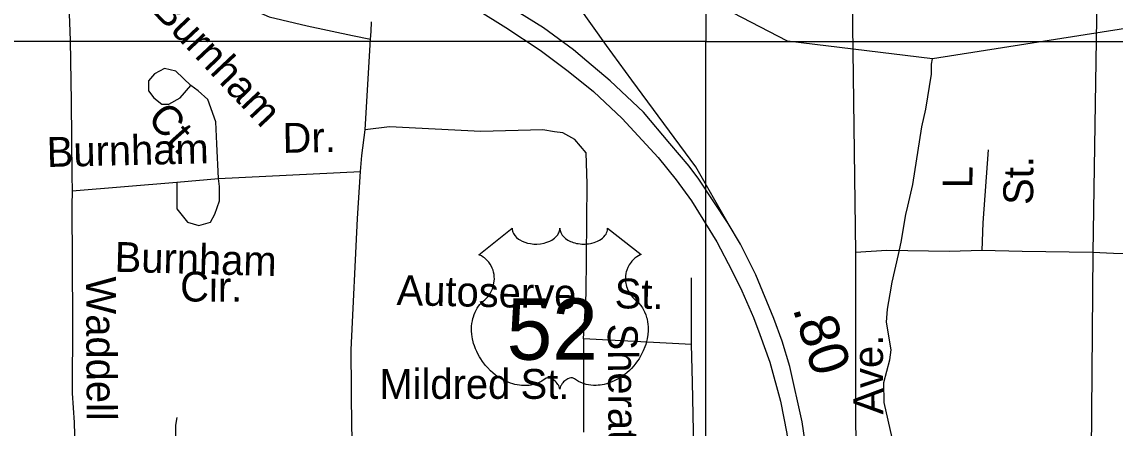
# Model space of a CAD drawing. Extents: x 1547597 to 1699558, y 810033 to 920809.
# Drawn here: x 1631548 to 1635027, y 873519 to 874812 of the extents above; entities that cross this region are included whole.
import ezdxf

# ---------------------------------------------------------------- set-up
doc = ezdxf.new("R2010")
doc.units = 0
for name, color, linetype in [('Exist Hydrographic Creek Single Shore', 7, 'Continuous'), ('Exist Hydrographic Misc Water Feature', 7, 'Continuous'), ('Exist Road Non-System Type 51', 7, 'Continuous'), ('Exist Road Non-System Type 51 Label', 7, 'Continuous'), ('Exist Road Primary US Divided Attributed', 7, 'Continuous'), ('Exist Road Primary US Mileage Hundredths English Label', 7, 'Continuous'), ('Exist Road Primary US Ramp 1 Lane  Attributed', 7, 'Continuous'), ('Exist Road Primary US Shield CELL', 7, 'Continuous'), ('Exist Road Primary US Shield Number Label', 7, 'Continuous'), ('Map Preparation Inset Cut Line', 7, 'Continuous')]:
    doc.layers.add(name, color=color, linetype=linetype)

msp = doc.modelspace()

# ---------------------------------------------------------------- linework, layer by layer
at = {"layer": 'Exist Hydrographic Creek Single Shore'}
msp.add_lwpolyline([(1637555, 875663), (1637345.9, 875598.3), (1636992, 875260.8), (1636477.9, 874847.7), (1636209.1, 874752.9), (1635820.1, 874785.2), (1635059.9, 874791.2), (1634445.8, 874694.9), (1633984.9, 874751.1), (1633752.9, 874870.8), (1633612.9, 875050.4), (1633439.9, 875228), (1633314.9, 875263.3), (1633067.7, 875330.3), (1632764.1, 875492.4), (1632727, 875683.3), (1632583.3, 875802.3), (1632149.7, 875881.7), (1632139.8, 876231.3), (1631789.5, 876672.4), (1631497.3, 876877.1), (1631309.4, 877090.2), (1631142.9, 877286.8), (1631006.9, 877496.4)], dxfattribs=at)
at = {"layer": 'Exist Hydrographic Misc Water Feature'}
msp.add_lwpolyline([(1634317.8, 873487.9), (1634291.7, 873600.4), (1634290.7, 873664.4), (1634309.8, 873736.1), (1634314.3, 873768), (1634299.8, 873856.2), (1634302.5, 873898.1), (1634311.2, 873946), (1634317.9, 873984), (1634337.3, 874071.6), (1634345.9, 874111.4), (1634361.4, 874199.2), (1634367.7, 874225.1), (1634382.9, 874294.8), (1634411.8, 874478.3), (1634424.7, 874534.1), (1634442.6, 874645.8), (1634443.1, 874677.8), (1634445.8, 874694.9)], dxfattribs=at)
at = {"layer": 'Exist Road Non-System Type 51'}
for p, q in [((1634970.5, 874989.6), (1634956.4, 874078.3)), ((1634956.4, 874078.3), (1634950.7, 873442.4))]:
    msp.add_line(p, q, dxfattribs=at)
for points in [[(1634420.5, 876148), (1634418, 876114.1), (1634416, 875978.2), (1634417.4, 875926.2), (1634414.8, 875891.6), (1634408.1, 875844.3), (1634397.4, 875792.5), (1634382.7, 875746.8), (1634351.7, 875677.2), (1634314.8, 875605.7), (1634293.2, 875559.5), (1634273.3, 875516.5), (1634255, 875480.6), (1634237, 875441.8), (1634223.9, 875409.2), (1634215.8, 875384.6), (1634211.2, 875361.4), (1634204.7, 875327.6), (1634192.7, 875260.6), (1634187.9, 875170.8), (1634185.9, 875131.8), (1634189.1, 875073.7), (1634188.6, 875041.7), (1634201.1, 874078.3)], [(1631519.3, 875187.4), (1631561.2, 875155.8), (1631595.3, 875127.8), (1631643.4, 875077.2), (1631666, 875051.7), (1631671.1, 875019.6), (1631681.1, 874997.6), (1631681.4, 874976.5), (1631689.4, 874936.5), (1631697.2, 874866.7), (1631701.2, 874752.5), (1631705.1, 874558.5), (1631706.9, 874322.6), (1631707.3, 874274.5)], [(1632657.8, 874757.4), (1632659, 874781.3), (1632660, 874812)], [(1633046.3, 870996.3), (1632971.2, 871323.2), (1632852.9, 871886.5), (1632748.5, 872437.3), (1632648.6, 872930.5), (1632638.7, 872962.5), (1632633.6, 873034.5), (1632623.6, 873102.6), (1632613, 873160.5), (1632604.5, 873231.1), (1632607.1, 873306.7), (1632607.2, 873354.7), (1632606.8, 873399), (1632598.3, 873514.8), (1632595.8, 873768.7), (1632615.7, 874186.4), (1632625, 874335.9), (1632629.8, 874387), (1632640.7, 874468.7), (1632657.8, 874757.4)], [(1632085.9, 874609.9), (1632037.9, 874655.1), (1632001.2, 874663.6), (1631970.1, 874646.6), (1631950.4, 874624), (1631950.4, 874592.9), (1631967.3, 874570.3), (1631992.7, 874550.6), (1632015.3, 874550.6), (1632052, 874570.3), (1632085.9, 874609.9)], [(1632173.4, 874313.3), (1632167.7, 874423.4), (1632164.9, 874494.1), (1632139.5, 874564.7), (1632108.5, 874592.9), (1632085.9, 874609.9)], [(1633335, 873803), (1633343.5, 873946.4), (1633346.7, 874296.3), (1633343.9, 874395.2), (1633307.2, 874437.5), (1633269.3, 874459), (1633243.2, 874461.9), (1633205.5, 874468.6), (1633008, 874463), (1632717.4, 874477.9), (1632640.7, 874468.7)], [(1634623, 874404.9), (1634605.8, 874172.4), (1634602.9, 874084)], [(1632173.4, 874313.3), (1632625, 874335.9)], [(1631707.3, 874274.5), (1632040.7, 874302)], [(1632040.7, 874302), (1632173.4, 874313.3)], [(1632040.7, 874302), (1632040.7, 874217.2), (1632074.6, 874174.9), (1632111.3, 874163.6), (1632148, 874174.9), (1632162.1, 874200.3), (1632176.2, 874242.6), (1632176.2, 874287.8), (1632173.4, 874313.3)], [(1631707.3, 874274.5), (1631707, 874226.7), (1631708.7, 873860.9), (1631707.8, 873630.2), (1631714.5, 873537), (1631716.3, 873457.1), (1631699.9, 872840.7), (1631691.5, 872685.3)], [(1634201.1, 874078.3), (1634200.3, 873536.4), (1634203, 873441.9)], [(1634602.9, 874084), (1634500.3, 874081.2), (1634300.8, 874084), (1634201.1, 874078.3)], [(1634956.4, 874078.3), (1634731.2, 874081.2), (1634602.9, 874084)], [(1636153.4, 874067.8), (1635021.7, 874075.2), (1634956.4, 874078.3)], [(1633679.4, 873785.4), (1633679.4, 873997.2)], [(1633335, 873803), (1633335, 873506.4)], [(1633679.4, 873785.4), (1633335, 873803)], [(1633694.1, 873095.5), (1633682.2, 873665.5), (1633679.4, 873785.4)], [(1632040.4, 873552.8), (1632036.3, 873528.6), (1632039.9, 872776.9), (1632039.8, 872723.1)]]:
    msp.add_lwpolyline(points, dxfattribs=at)
at = {"layer": 'Exist Road Primary US Divided Attributed'}
for points in [[(1633795.1, 874170), (1633701.7, 874311.7), (1633671.3, 874353.1), (1633610, 874424.5), (1633526.2, 874524.8), (1633419.7, 874624.5), (1633345.6, 874686.7), (1633302.9, 874722.8), (1633207.5, 874793), (1633048.4, 874893.1), (1632806.1, 875053.1), (1632675.8, 875137.5)], [(1632671.1, 875055.3), (1633087.9, 874794.6), (1633197.5, 874722.3), (1633286.1, 874655), (1633366.8, 874590.1), (1633458.1, 874504), (1633573.2, 874380.4), (1633629.8, 874309.6), (1633678.6, 874242), (1633759.4, 874111.9), (1633807.1, 874021.2), (1633839.1, 873956.2), (1633875.8, 873871.2), (1633896, 873817.4), (1633927.7, 873728.6), (1633962, 873604.9), (1633982.2, 873501.6), (1633990.8, 873433.6), (1634005.3, 873345.8), (1634009.3, 873260.2), (1634011.9, 873068.1), (1634010.6, 872693.4), (1634007.6, 872512.9)], [(1634056.9, 872509), (1634056.9, 872660.3), (1634054.3, 872943.7), (1634055.6, 873084), (1634054.3, 873286.6), (1634039.6, 873481.7), (1634031.2, 873539.3), (1633992.1, 873715.6), (1633967, 873796.3), (1633940.8, 873868.1), (1633883.7, 874007.1), (1633835, 874104.2), (1633795.1, 874170)]]:
    msp.add_lwpolyline(points, dxfattribs=at)
at = {"layer": 'Exist Road Primary US Ramp 1 Lane  Attributed'}
for points in [[(1631657.2, 875771.5), (1631559.5, 875858), (1631566.8, 875842.3), (1631635, 875777.2), (1631848.9, 875589.5), (1631880.4, 875553.4), (1631915, 875510.4), (1631960.5, 875436.2), (1631988.2, 875388.5), (1632025.6, 875303.7), (1632072, 875168.9), (1632108.6, 875040.3), (1632132.3, 874994), (1632167.1, 874943.5), (1632226, 874884.5), (1632283.5, 874850.4), (1632334.7, 874828.4), (1632455.8, 874799.5), (1632600.5, 874768.3), (1632657.8, 874757.4)], [(1633795.1, 874170), (1633692.2, 874350.5), (1633488.5, 874626.3), (1633408.5, 874736.6), (1633319.4, 874862.1), (1633138.1, 875119), (1633075.2, 875200.1), (1633037.7, 875243), (1632962.8, 875312.6), (1632783.1, 875417.2)]]:
    msp.add_lwpolyline(points, dxfattribs=at)
at = {"layer": 'Exist Road Primary US Shield CELL'}
msp.add_lwpolyline([(1633107.9, 874155.6), (1633108.1, 874151.2), (1633109.2, 874145.9), (1633110, 874143.2), (1633112.5, 874138.1), (1633116.5, 874132), (1633122.1, 874126), (1633128.4, 874120.8), (1633132.7, 874118.1), (1633140, 874114.2), (1633148.2, 874110.7), (1633157.3, 874108.1), (1633166.7, 874106.2), (1633176.9, 874105.1), (1633187, 874104.9), (1633198, 874105.7), (1633210, 874108), (1633215.6, 874109.5), (1633221.8, 874111.6), (1633227.6, 874114), (1633233.9, 874117.4), (1633239, 874120.6), (1633243, 874123.5), (1633248.6, 874128.9), (1633253.1, 874134.5), (1633255, 874137.6), (1633256.6, 874140.7), (1633258.9, 874147.1), (1633259.5, 874149.9), (1633259.9, 874155.8), (1633260.3, 874150.8), (1633260.8, 874147.8), (1633261.6, 874144.7), (1633262.9, 874141.5), (1633265.1, 874137), (1633267.7, 874133.3), (1633272.4, 874127.7), (1633275.3, 874124.9), (1633278, 874122.7), (1633285.3, 874117.7), (1633293.7, 874113.5), (1633297.8, 874111.6), (1633302.1, 874110.1), (1633307.5, 874108.5), (1633313.1, 874107.2), (1633318.6, 874106.2), (1633324.3, 874105.4), (1633330, 874105), (1633334.8, 874104.9), (1633340.5, 874104.9), (1633345.9, 874105.2), (1633351.3, 874105.9), (1633357.4, 874106.9), (1633362.2, 874107.9), (1633368.6, 874109.6), (1633374.4, 874111.7), (1633379.4, 874113.9), (1633386, 874117.4), (1633391.4, 874120.7), (1633395.3, 874123.8), (1633399.9, 874128.1), (1633404.3, 874133.2), (1633406.9, 874136.9), (1633408.7, 874140.7), (1633410.4, 874144.7), (1633411.4, 874149), (1633411.9, 874152.7), (1633412, 874155.9), (1633518.3, 874071.2), (1633515.8, 874070.3), (1633510, 874067.4), (1633505.4, 874064.7), (1633498.1, 874059.6), (1633495, 874056.8), (1633491.9, 874053.8), (1633489, 874050.7), (1633486.4, 874047.7), (1633483.4, 874043.4), (1633480.6, 874039.2), (1633477.9, 874034.5), (1633475.9, 874030.4), (1633472.7, 874021.8), (1633471.1, 874016.4), (1633470.1, 874011.9), (1633468.8, 874002.4), (1633468.5, 873997.9), (1633468.5, 873993.4), (1633468.8, 873988.7), (1633469.2, 873984.2), (1633470, 873979.5), (1633470.8, 873975.3), (1633472.1, 873970.2), (1633474, 873964.3), (1633476.3, 873958.6), (1633481.2, 873949.4), (1633487.4, 873940), (1633491.9, 873934.7), (1633496.2, 873930.2), (1633502.8, 873924.6), (1633506.4, 873921.5), (1633510.4, 873917.4), (1633517.1, 873909.7), (1633519.8, 873906), (1633522.5, 873902), (1633525, 873897.8), (1633527.5, 873893.2), (1633529.5, 873889.3), (1633533.3, 873880.2), (1633536, 873871.3), (1633537.3, 873866.7), (1633539.2, 873856.2), (1633540, 873851.1), (1633540.8, 873840.9), (1633540.8, 873828.6), (1633539.9, 873816.9), (1633537.7, 873803.3), (1633535.9, 873795.1), (1633533.1, 873785.7), (1633530.4, 873777.4), (1633525.5, 873765.3), (1633521.2, 873756.5), (1633515.6, 873746.2), (1633511.8, 873740), (1633507.4, 873733.3), (1633501.8, 873725.7), (1633495.2, 873717.5), (1633487.4, 873708.9), (1633481.1, 873702.6), (1633472.8, 873695.2), (1633467.8, 873691), (1633460.6, 873685.6), (1633450.8, 873679.1), (1633441.1, 873673.5), (1633432.9, 873669.3), (1633425.6, 873666.2), (1633416.2, 873662.6), (1633400.5, 873658.2), (1633394.8, 873657), (1633388, 873656), (1633381.7, 873655.4), (1633375.6, 873655), (1633367.3, 873655), (1633359, 873655.7), (1633351.3, 873656.8), (1633343.2, 873658.5), (1633334.7, 873661), (1633327, 873664), (1633319.2, 873667.8), (1633306.1, 873676.1), (1633302.3, 873678.1), (1633300.1, 873678.7), (1633295.1, 873679), (1633290.3, 873678), (1633285.4, 873676), (1633282.4, 873674.4), (1633278.5, 873671.9), (1633275.5, 873669.5), (1633271.9, 873666), (1633269.3, 873663.1), (1633267.4, 873660.9), (1633263.7, 873655), (1633262.4, 873652.3), (1633261, 873648.7), (1633259.8, 873643.4), (1633258.1, 873650.1), (1633256.2, 873654.5), (1633253.9, 873658.2), (1633251.6, 873661.6), (1633247.9, 873665.8), (1633244.6, 873669), (1633240.5, 873672.3), (1633236.3, 873674.9), (1633232.9, 873676.6), (1633229.7, 873677.8), (1633225.9, 873678.8), (1633222.7, 873679), (1633220.2, 873679), (1633216.6, 873678.2), (1633211.8, 873674.7), (1633207.3, 873671.6), (1633202.3, 873668.5), (1633196.4, 873665.3), (1633192.1, 873663.3), (1633186.9, 873661.3), (1633180.9, 873659.3), (1633174.4, 873657.6), (1633167.7, 873656.3), (1633161.8, 873655.3), (1633155.4, 873654.8), (1633149.7, 873654.6), (1633143.8, 873654.7), (1633138.2, 873655.1), (1633131.7, 873655.7), (1633123.7, 873656.9), (1633117, 873658.4), (1633110, 873660.2), (1633102.8, 873662.5), (1633095, 873665.5), (1633085.4, 873669.7), (1633078.7, 873673.1), (1633068.1, 873679.2), (1633055.6, 873687.8), (1633046.2, 873695.4), (1633039.4, 873701.6), (1633029.3, 873711.9), (1633023.3, 873718.7), (1633014, 873730.7), (1633008.1, 873739.4), (1633004.2, 873745.8), (1632998.5, 873756.1), (1632995.4, 873762.6), (1632991.4, 873772), (1632988.3, 873780.6), (1632985.6, 873788.8), (1632984.2, 873794), (1632982.2, 873803.1), (1632981, 873809.6), (1632979.8, 873818.4), (1632979.1, 873827.8), (1632979, 873836.4), (1632979.2, 873843.6), (1632980, 873851.9), (1632981.4, 873860.8), (1632983.1, 873868.4), (1632984.7, 873873.8), (1632986.9, 873880.5), (1632989.9, 873887.8), (1632993.4, 873894.9), (1632996.8, 873900.7), (1633001, 873907), (1633005.1, 873912.3), (1633010.6, 873918.2), (1633016.2, 873923.6), (1633021.4, 873927.8), (1633027.5, 873933.9), (1633030.7, 873937.5), (1633034.6, 873942.6), (1633037.7, 873947.3), (1633040.1, 873951.5), (1633043.4, 873957.7), (1633045.3, 873962.4), (1633047.8, 873969.5), (1633049, 873974.6), (1633050.2, 873981), (1633051.1, 873987.1), (1633051.4, 873994.7), (1633051.2, 874001), (1633050.4, 874008.3), (1633049, 874015.4), (1633047.3, 874021.5), (1633044.7, 874028.6), (1633042.3, 874033.7), (1633038.2, 874040.7), (1633033.7, 874047.2), (1633029, 874052.4), (1633024.3, 874057.1), (1633019.8, 874060.7), (1633015.5, 874063.7), (1633010.1, 874067), (1633004.9, 874069.6), (1633001.6, 874070.9)], close=True, dxfattribs=at)
at = {"layer": 'Map Preparation Inset Cut Line'}
for points in [[(1633724, 874749.3), (1571208, 874749.3), (1571208, 917817.4), (1633724, 917817.4)], [(1633724, 874749.3), (1696240.1, 874749.3), (1696240.1, 917817.4), (1633724, 917817.4)], [(1633724, 874749.3), (1571208, 874749.3), (1571208, 831307.2), (1633724, 831307.2)], [(1694128.9, 831307.2), (1633724, 831307.2), (1633724, 874749.3), (1694128.9, 874749.3)]]:
    msp.add_lwpolyline(points, close=True, dxfattribs=at)

# ---------------------------------------------------------------- texts
at = {"layer": 'Exist Road Non-System Type 51 Label'}
for s, rotation, p in [('Burnham', 313.2774, (1631959.5, 874846)), ('Ct.', 311.8271, (1631943.5, 874502.6)), ('Dr.', 1.1773, (1632378.3, 874394.9)), ('Burnham', 1.3186, (1631627.9, 874350.1)), ('St.', 89.5899, (1634766, 874229.3)), ('L', 89.5899, (1634572.9, 874282.1)), ('Burnham', 358.4305, (1631842.1, 874017)), ('Cir.', 359.5989, (1632051.2, 873922.4)), ('Waddell', 270.2759, (1631752, 874001.3)), ('Autoserve', 358.7546, (1632739.6, 873911)), ('St.', 359.1959, (1633433.8, 873900.6)), ('Sheraton', 270.3356, (1633412.4, 873851.7)), ('Ave.', 90.3275, (1634289.3, 873562.4)), ('Mildred', 0.0024, (1632685.6, 873612.3)), ('St.', 0.0024, (1633134.9, 873612.3))]:
    msp.add_text(s, height=95, rotation=rotation, dxfattribs=at).set_placement(p)
at = {"layer": 'Exist Road Primary US Mileage Hundredths English Label'}
msp.add_text('.80', height=125, rotation=287.2873, dxfattribs=at).set_placement((1634000.2, 873899.9))
at = {"layer": 'Exist Road Primary US Shield Number Label'}
msp.add_text('52', height=195, dxfattribs=at).set_placement((1633090.7, 873736.8))

doc.saveas('drawing.dxf')
